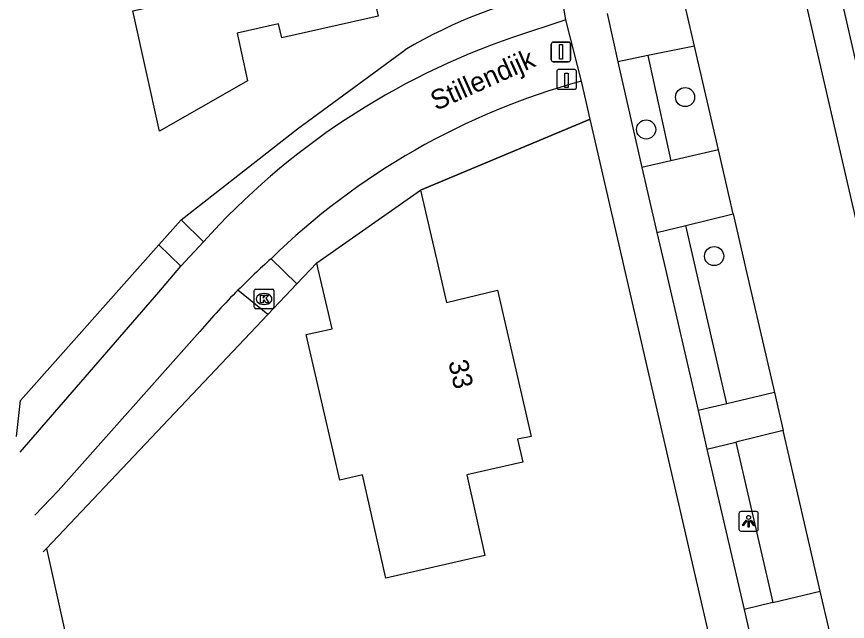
# Model space of a CAD drawing. Extents: x 156414 to 157775, y 382335 to 383765.
# Drawn here: x 156667.05 to 156709.55, y 382731.98 to 382762.93 of the extents above; entities that cross this region are included whole.
import ezdxf

# ---------------------------------------------------------------- set-up
doc = ezdxf.new("R2010")
doc.units = 0
for name, color, linetype in [('IMGEO_Afsluitpaal', 7, 'Continuous'), ('IMGEO_Berm_groen', 7, 'Continuous'), ('IMGEO_Boom', 7, 'Continuous'), ('IMGEO_Fietspad_gesloten', 7, 'Continuous'), ('IMGEO_Fietspad_open', 7, 'Continuous'), ('IMGEO_Greppel_droge_sloot', 7, 'Continuous'), ('IMGEO_Hek', 7, 'Continuous'), ('IMGEO_Kolk', 7, 'Continuous'), ('IMGEO_Lichtpunt', 7, 'Continuous'), ('IMGEO_Openbare_ruimte_label', 7, 'Continuous'), ('IMGEO_Paal', 7, 'Continuous'), ('IMGEO_Pand', 7, 'Continuous'), ('IMGEO_Pand_nummerreeks', 7, 'Continuous'), ('IMGEO_Parkeervlak_halfverhard', 7, 'Continuous'), ('IMGEO_Rijbaan_lokaal_gesloten', 7, 'Continuous'), ('IMGEO_Rijbaan_lokaal_open', 7, 'Continuous'), ('IMGEO_Voetpad_open', 7, 'Continuous')]:
    doc.layers.add(name, color=color, linetype=linetype)

msp = doc.modelspace()

# ---------------------------------------------------------------- linework, layer by layer
at = {"layer": 'IMGEO_Afsluitpaal'}
for p, q in [((156694.397, 382760.72), (156694.397, 382761.52)), ((156694.397, 382761.52), (156694.397, 382760.72)), ((156694.497, 382761.62), (156695.287, 382761.62)), ((156695.287, 382761.62), (156694.497, 382761.62)), ((156695.387, 382761.52), (156695.387, 382760.72)), ((156695.387, 382760.72), (156695.387, 382761.52)), ((156695.287, 382760.62), (156694.497, 382760.62)), ((156694.497, 382760.62), (156695.287, 382760.62))]:
    msp.add_line(p, q, dxfattribs=at)
msp.add_lwpolyline([(156694.817, 382761.495), (156694.967, 382761.495), (156694.967, 382760.745), (156694.817, 382760.745), (156694.817, 382761.495)], dxfattribs=at)
for centre, start, end in [((156694.497, 382761.52), 90, 180), ((156694.497, 382761.52), 90, 180), ((156695.287, 382761.52), 0, 90), ((156695.287, 382761.52), 360, 90), ((156694.497, 382760.72), 180, 270), ((156694.497, 382760.72), 180, 270), ((156695.287, 382760.72), 270, 0), ((156695.287, 382760.72), 270, 0)]:
    msp.add_arc(centre, 0.1, start, end, dxfattribs=at)
at = {"layer": 'IMGEO_Berm_groen'}
for points in [[(156675.463, 382752.525), (156681.422, 382757.184), (156686.93, 382761.227)], [(156696.399, 382757.676), (156687.706, 382754.041)], [(156667.046, 382741.442), (156667.239, 382743.282), (156674.316, 382751.245)], [(156682.407, 382750.328), (156681.391, 382749.254)], [(156679.903, 382747.679), (156668.582, 382735.705), (156668.411, 382735.538)]]:
    msp.add_lwpolyline(points, dxfattribs=at)
msp.add_arc((156699.833, 382739.461), 25.304, 101.284, 120.6596, dxfattribs=at)
at = {"layer": 'IMGEO_Boom'}
for centre in [(156701.247, 382758.808), (156699.253, 382757.152), (156702.733, 382750.674)]:
    msp.add_circle(centre, 0.489, dxfattribs=at)
at = {"layer": 'IMGEO_Fietspad_gesloten'}
for points in [[(156695.147, 382762.767), (156692.46, 382761.877)], [(156695.949, 382759.629), (156695.147, 382762.767)], [(156676.602, 382751.4), (156675.444, 382750.152)], [(156667.231, 382740.642), (156674.321, 382748.836), (156675.444, 382750.152)], [(156676.416, 382746.819), (156669.164, 382738.669), (156667.976, 382737.419)]]:
    msp.add_lwpolyline(points, dxfattribs=at)
for centre, radius, start, end in [((156704.737, 382726.055), 37.868, 108.9176, 137.986), ((156705.623, 382724.296), 36.634, 105.3121, 134.2445), ((156710.608, 382716.584), 45.672, 131.9732, 134.8948), ((156710.589, 382717.237), 45.198, 135.4625, 139.1187)]:
    msp.add_arc(centre, radius, start, end, dxfattribs=at)
at = {"layer": 'IMGEO_Fietspad_open'}
for points in [[(156697.255, 382763.084), (156697.809, 382760.618)], [(156701.724, 382761.418), (156699.337, 382760.93)], [(156699.337, 382760.93), (156697.809, 382760.618)]]:
    msp.add_lwpolyline(points, dxfattribs=at)
at = {"layer": 'IMGEO_Greppel_droge_sloot'}
msp.add_lwpolyline([(156712.807, 382748.354), (156712.43, 382750), (156703.82, 382787.544)], dxfattribs=at)
at = {"layer": 'IMGEO_Hek'}
for points in [[(156687.706, 382754.041), (156696.399, 382757.676)], [(156667.239, 382743.282), (156674.316, 382751.245)], [(156682.407, 382750.328), (156681.391, 382749.254)], [(156681.391, 382749.254), (156679.903, 382747.679)], [(156679.903, 382747.679), (156668.582, 382735.705), (156673.316, 382714.324)], [(156667.046, 382741.442), (156667.239, 382743.282)]]:
    msp.add_lwpolyline(points, dxfattribs=at)
at = {"layer": 'IMGEO_Kolk'}
for p, q in [((156679.283, 382748.979), (156680.135, 382748.979)), ((156679.208, 382748.053), (156679.208, 382748.905)), ((156679.696, 382748.759), (156679.721, 382748.759)), ((156680.209, 382748.905), (156680.209, 382748.053)), ((156679.719, 382748.199), (156679.694, 382748.199)), ((156680.135, 382747.979), (156679.283, 382747.979))]:
    msp.add_line(p, q, dxfattribs=at)
for points in [[(156679.283, 382748.979), (156680.135, 382748.979)], [(156679.208, 382748.053), (156679.208, 382748.905)], [(156679.529, 382748.679), (156679.652, 382748.679), (156679.652, 382748.528), (156679.782, 382748.679), (156679.946, 382748.679), (156679.8, 382748.528), (156679.953, 382748.279), (156679.801, 382748.279), (156679.716, 382748.443), (156679.652, 382748.376), (156679.652, 382748.279), (156679.529, 382748.279), (156679.529, 382748.679)], [(156680.209, 382748.905), (156680.209, 382748.053)], [(156680.135, 382747.979), (156679.283, 382747.979)]]:
    msp.add_lwpolyline(points, dxfattribs=at)
for centre, start, end in [((156679.285, 382748.903), 91.552, 178.448), ((156679.285, 382748.903), 91.552, 178.448), ((156680.133, 382748.903), 1.552, 88.448), ((156680.133, 382748.903), 1.552, 88.448), ((156679.285, 382748.055), 181.552, 268.448), ((156679.285, 382748.055), 181.552, 268.448), ((156680.133, 382748.055), 271.552, 358.448), ((156680.133, 382748.055), 271.552, 358.448)]:
    msp.add_arc(centre, 0.0765, start, end, dxfattribs=at)
for centre, major_axis, ratio, start_param, end_param in [((156679.695, 382748.479), (-0.387, 0.002), 0.722429, 4.712389, 7.853982), ((156679.72, 382748.479), (-0.39, 0.002), 0.717154, 1.570796, 4.712389)]:
    msp.add_ellipse(centre, major_axis=major_axis, ratio=ratio, start_param=start_param, end_param=end_param, dxfattribs=at)
at = {"layer": 'IMGEO_Lichtpunt'}
for p, q in [((156703.998, 382737.506), (156703.998, 382736.699)), ((156703.998, 382737.506), (156703.998, 382736.699)), ((156704.9, 382737.601), (156704.092, 382737.601)), ((156704.9, 382737.601), (156704.092, 382737.601)), ((156704.994, 382736.699), (156704.994, 382737.506)), ((156704.994, 382736.699), (156704.994, 382737.506)), ((156704.092, 382736.605), (156704.9, 382736.605)), ((156704.092, 382736.605), (156704.9, 382736.605))]:
    msp.add_line(p, q, dxfattribs=at)
for points in [[(156704.372, 382737.17), (156704.411, 382737.142), (156704.223, 382736.88), (156704.185, 382736.907), (156704.372, 382737.17)], [(156704.474, 382737.122), (156704.521, 382737.122), (156704.521, 382736.8), (156704.474, 382736.8), (156704.474, 382737.122)], [(156704.584, 382737.142), (156704.622, 382737.169), (156704.809, 382736.907), (156704.77, 382736.879), (156704.584, 382737.142)]]:
    msp.add_lwpolyline(points, dxfattribs=at)
msp.add_circle((156704.497, 382737.304), 0.0994, dxfattribs=at)
for centre, start, end in [((156704.092, 382737.506), 90, 180), ((156704.092, 382737.506), 90, 180), ((156704.9, 382737.506), 0, 90), ((156704.9, 382737.506), 0, 90), ((156704.092, 382736.699), 180, 270), ((156704.092, 382736.699), 180, 270), ((156704.9, 382736.699), 270, 0), ((156704.9, 382736.699), 270, 360)]:
    msp.add_arc(centre, 0.0946, start, end, dxfattribs=at)
at = {"layer": 'IMGEO_Paal'}
for p, q in [((156694.686, 382760.129), (156694.686, 382759.288)), ((156694.686, 382760.129), (156694.686, 382759.288)), ((156695.602, 382760.213), (156694.761, 382760.213)), ((156695.602, 382760.213), (156694.761, 382760.213)), ((156695.686, 382759.297), (156695.686, 382760.138)), ((156695.686, 382759.297), (156695.686, 382760.138)), ((156694.77, 382759.213), (156695.611, 382759.213)), ((156694.77, 382759.213), (156695.611, 382759.213))]:
    msp.add_line(p, q, dxfattribs=at)
msp.add_lwpolyline([(156695.101, 382760.026), (156695.261, 382760.026), (156695.261, 382759.293), (156695.101, 382759.293), (156695.101, 382760.026)], dxfattribs=at)
for centre, start, end in [((156694.764, 382760.135), 92.4484, 184.2845), ((156694.764, 382760.135), 92.4484, 184.2845), ((156695.608, 382760.135), 2.4484, 94.2845), ((156695.608, 382760.135), 2.4484, 94.2845), ((156694.764, 382759.291), 182.4484, 274.2845), ((156694.764, 382759.291), 182.4484, 274.2845), ((156695.608, 382759.291), 272.4484, 4.2845), ((156695.608, 382759.291), 272.4484, 4.2845)]:
    msp.add_arc(centre, 0.0779, start, end, dxfattribs=at)
at = {"layer": 'IMGEO_Pand'}
for points in [[(156683.405, 382772.098), (156685.382, 382763.692), (156685.394, 382763.64), (156685.55, 382762.951), (156680.611, 382761.841), (156680.449, 382762.563), (156678.322, 382762.085), (156678.867, 382759.634), (156674.363, 382757.07), (156672.986, 382763.218), (156676.548, 382764.016), (156674.976, 382770.634), (156675.949, 382770.866), (156675.36, 382773.347), (156682.696, 382775.089), (156682.778, 382774.743), (156683.29, 382772.589)], [(156687.706, 382754.041), (156688.641, 382750), (156689.036, 382748.295), (156691.645, 382748.927), (156693.368, 382741.448), (156692.667, 382741.304), (156692.938, 382740.131), (156690.082, 382739.476), (156690.997, 382735.351), (156685.938, 382734.188), (156684.748, 382739.475), (156683.577, 382739.212), (156681.866, 382746.654), (156683.182, 382746.956), (156682.482, 382750), (156682.407, 382750.328)], [(156682.407, 382750.328), (156687.706, 382754.041)]]:
    msp.add_lwpolyline(points, dxfattribs=at)
at = {"layer": 'IMGEO_Parkeervlak_halfverhard'}
for points in [[(156699.337, 382760.93), (156700.512, 382755.552)], [(156703.385, 382743.12), (156701.278, 382752.242)], [(156703.843, 382741.156), (156705.732, 382732.947)]]:
    msp.add_lwpolyline(points, dxfattribs=at)
at = {"layer": 'IMGEO_Rijbaan_lokaal_gesloten'}
for points in [[(156711.667, 382745.32), (156710.587, 382750), (156701.203, 382790.673)], [(156701.724, 382761.418), (156701.127, 382763.998)], [(156702.948, 382756.114), (156701.724, 382761.418)], [(156703.708, 382752.829), (156702.948, 382756.114)], [(156703.708, 382752.829), (156704.362, 382750), (156705.819, 382743.692)], [(156705.819, 382743.692), (156706.272, 382741.749)], [(156708.162, 382733.534), (156706.272, 382741.749)], [(156708.954, 382730.099), (156708.162, 382733.534)]]:
    msp.add_lwpolyline(points, dxfattribs=at)
at = {"layer": 'IMGEO_Rijbaan_lokaal_open'}
for points in [[(156702.948, 382756.114), (156700.512, 382755.552)], [(156700.512, 382755.552), (156699.031, 382755.211)], [(156699.031, 382755.211), (156699.805, 382751.887)], [(156701.278, 382752.242), (156703.708, 382752.829)], [(156699.805, 382751.887), (156701.278, 382752.242)], [(156705.732, 382732.947), (156708.162, 382733.534)], [(156705.732, 382732.947), (156704.27, 382732.594)], [(156704.27, 382732.594), (156705.056, 382729.161)]]:
    msp.add_lwpolyline(points, dxfattribs=at)
at = {"layer": 'IMGEO_Voetpad_open'}
for points in [[(156695.147, 382762.767), (156694.882, 382764.275)], [(156697.809, 382760.618), (156699.031, 382755.211)], [(156696.399, 382757.676), (156695.949, 382759.629)], [(156725.025, 382634.25), (156717.566, 382666.506), (156708.634, 382704.563), (156696.399, 382757.676)], [(156674.316, 382751.245), (156675.463, 382752.525)], [(156675.463, 382752.525), (156676.602, 382751.4)], [(156699.805, 382751.887), (156700.241, 382750), (156701.911, 382742.773)], [(156675.444, 382750.152), (156674.316, 382751.245)], [(156680.063, 382750.539), (156681.391, 382749.254)], [(156681.391, 382749.254), (156679.903, 382747.679)], [(156679.903, 382747.679), (156678.372, 382748.938)], [(156705.819, 382743.692), (156703.385, 382743.12)], [(156703.385, 382743.12), (156701.911, 382742.773)], [(156701.911, 382742.773), (156702.367, 382740.796)], [(156706.272, 382741.749), (156703.843, 382741.156)], [(156702.367, 382740.796), (156703.843, 382741.156)], [(156702.367, 382740.796), (156704.27, 382732.594)]]:
    msp.add_lwpolyline(points, dxfattribs=at)

# ---------------------------------------------------------------- texts
at = {"layer": 'IMGEO_Openbare_ruimte_label'}
msp.add_text('Stillendijk', height=1, rotation=24.065, dxfattribs=at).set_placement((156688.504, 382758.101))
at = {"layer": 'IMGEO_Pand_nummerreeks'}
msp.add_text('33', height=1, rotation=282.9734, dxfattribs=at).set_placement((156689.125, 382745.256))

doc.saveas('drawing.dxf')
